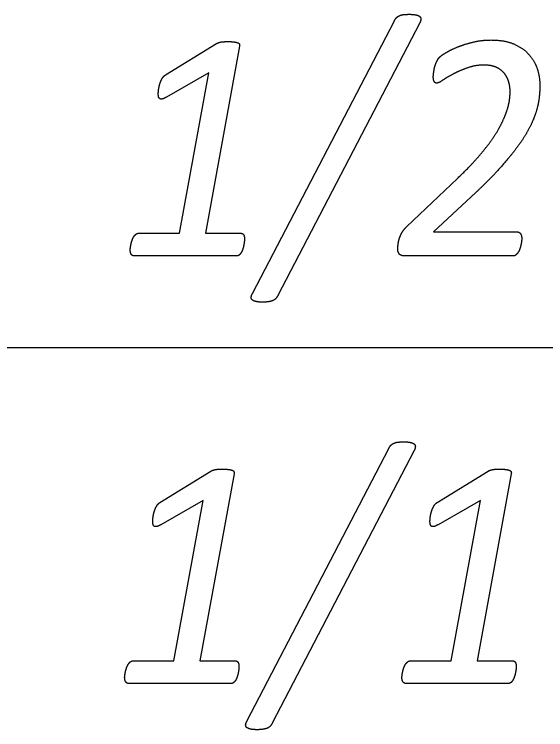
# Model space of a CAD drawing. Extents: x -14196 to 143, y -6096 to 28.
# Drawn here: x 92.0926 to 92.4033, y -5.0523 to -4.634 of the extents above; entities that cross this region are included whole.
import ezdxf

# ---------------------------------------------------------------- set-up
doc = ezdxf.new("R2010")
doc.units = 0
doc.layers.add('RS_Raster1', color=7, linetype='Continuous')
doc.layers.add('SH_Text', color=7, linetype='Continuous')

msp = doc.modelspace()

# ---------------------------------------------------------------- linework, layer by layer
at = {"layer": 'RS_Raster1'}
msp.add_line((81.09453, -4.82886), (94.54453, -4.82886), dxfattribs=at)
at = {"layer": 'SH_Text'}
for p, q in [((92.23186, -4.7973), (92.31479, -4.63783)), ((92.32969, -4.63898), (92.24665, -4.79845)), ((92.18102, -4.66942), (92.21077, -4.6511)), ((92.32215, -4.75804), (92.35163, -4.73)), ((92.22721, -4.7655), (92.22721, -4.7655)), ((92.38929, -4.76517), (92.38929, -4.76517)), ((92.22261, -4.7753), (92.16274, -4.7753)), ((92.38425, -4.7753), (92.32093, -4.7753)), ((92.22862, -5.0473), (92.31155, -4.88783)), ((92.32645, -4.88898), (92.24341, -5.04845)), ((92.17778, -4.91942), (92.20753, -4.9011)), ((92.33986, -4.91942), (92.36961, -4.9011)), ((92.22397, -5.0155), (92.22397, -5.0155)), ((92.38605, -5.0155), (92.38605, -5.0155)), ((92.21938, -5.0253), (92.1595, -5.0253)), ((92.38145, -5.0253), (92.32158, -5.0253))]:
    msp.add_line(p, q, dxfattribs=at)
for points in [[(92.22432, -4.65264), (92.20432, -4.76204), (92.225, -4.76204)], [(92.16524, -4.76204), (92.18911, -4.76204), (92.20635, -4.66826), (92.18153, -4.68246)], [(92.35977, -4.74068), (92.3376, -4.76122), (92.38655, -4.76122)], [(92.22108, -4.90264), (92.20108, -5.01204), (92.22176, -5.01204)], [(92.38316, -4.90264), (92.36316, -5.01204), (92.38384, -5.01204)], [(92.162, -5.01204), (92.18587, -5.01204), (92.20311, -4.91826), (92.17829, -4.93246)], [(92.32408, -5.01204), (92.34795, -5.01204), (92.36519, -4.91826), (92.34037, -4.93246)]]:
    msp.add_lwpolyline(points, dxfattribs=at)
for points in [[(92.31615, -4.63586), (92.31691, -4.63514), (92.31792, -4.63471)], [(92.31792, -4.63471), (92.31894, -4.63427), (92.32035, -4.63413)], [(92.32035, -4.63413), (92.32176, -4.63399), (92.32362, -4.63399)], [(92.32362, -4.63399), (92.32594, -4.63399), (92.32746, -4.63432)], [(92.32746, -4.63432), (92.32897, -4.63466), (92.32964, -4.63524)], [(92.31479, -4.63783), (92.3154, -4.63658), (92.31615, -4.63586)], [(92.32964, -4.63524), (92.33031, -4.63581), (92.33031, -4.63677)], [(92.33031, -4.63677), (92.33031, -4.63774), (92.32969, -4.63898)], [(92.21077, -4.6511), (92.21122, -4.65081), (92.21179, -4.65062)], [(92.21179, -4.65062), (92.21237, -4.65043), (92.21317, -4.65024)], [(92.21317, -4.65024), (92.21397, -4.65004), (92.21508, -4.65)], [(92.21508, -4.65), (92.21619, -4.64995), (92.21769, -4.64995)], [(92.21769, -4.64995), (92.2199, -4.64995), (92.22127, -4.65014)], [(92.22127, -4.65014), (92.22264, -4.65033), (92.22339, -4.65067)], [(92.22339, -4.65067), (92.22414, -4.65101), (92.22427, -4.65154)], [(92.22427, -4.65154), (92.2244, -4.65207), (92.22432, -4.65264)], [(92.3519, -4.65306), (92.35597, -4.65142), (92.36093, -4.65021)], [(92.36093, -4.65021), (92.36588, -4.64901), (92.37119, -4.64901)], [(92.37119, -4.64901), (92.37969, -4.64901), (92.38527, -4.65161)], [(92.34495, -4.65643), (92.34783, -4.65469), (92.3519, -4.65306)], [(92.38527, -4.65161), (92.39085, -4.6542), (92.39408, -4.65815)], [(92.34, -4.66081), (92.34049, -4.6599), (92.34111, -4.65922)], [(92.34111, -4.65922), (92.34208, -4.65816), (92.34495, -4.65643)], [(92.39408, -4.65815), (92.39731, -4.66209), (92.39859, -4.66671)], [(92.33841, -4.66471), (92.33872, -4.66365), (92.33912, -4.66269)], [(92.33912, -4.66269), (92.33951, -4.66173), (92.34, -4.66081)], [(92.3672, -4.66368), (92.36215, -4.66368), (92.35755, -4.66531)], [(92.37484, -4.66522), (92.37182, -4.66368), (92.3672, -4.66368)], [(92.3377, -4.6688), (92.33784, -4.66789), (92.33797, -4.66683)], [(92.33797, -4.66683), (92.3381, -4.66577), (92.33841, -4.66471)], [(92.35755, -4.66531), (92.35295, -4.66695), (92.34924, -4.66891)], [(92.37951, -4.66905), (92.37787, -4.66675), (92.37484, -4.66522)], [(92.39859, -4.66671), (92.39988, -4.67133), (92.39988, -4.67546)], [(92.17771, -4.67465), (92.1782, -4.67306), (92.17899, -4.67162)], [(92.17899, -4.67162), (92.17979, -4.67018), (92.18102, -4.66942)], [(92.33757, -4.67049), (92.33757, -4.66972), (92.3377, -4.6688)], [(92.3381, -4.67328), (92.33757, -4.67232), (92.33757, -4.67049)], [(92.34924, -4.66891), (92.34552, -4.67088), (92.343, -4.67256)], [(92.38182, -4.67399), (92.38116, -4.67135), (92.37951, -4.66905)], [(92.17701, -4.67781), (92.17723, -4.67623), (92.17771, -4.67465)], [(92.33951, -4.67425), (92.33863, -4.67425), (92.3381, -4.67328)], [(92.343, -4.67256), (92.34048, -4.67425), (92.33951, -4.67425)], [(92.38249, -4.67892), (92.38249, -4.67662), (92.38182, -4.67399)], [(92.39988, -4.67546), (92.39988, -4.67941), (92.39934, -4.68354)], [(92.17679, -4.68045), (92.17679, -4.67939), (92.17701, -4.67781)], [(92.17701, -4.68237), (92.17679, -4.6816), (92.17679, -4.68045)], [(92.38214, -4.68397), (92.38249, -4.68114), (92.38249, -4.67892)], [(92.1778, -4.68342), (92.17723, -4.68313), (92.17701, -4.68237)], [(92.17924, -4.68347), (92.17837, -4.68371), (92.1778, -4.68342)], [(92.18153, -4.68246), (92.18012, -4.68323), (92.17924, -4.68347)], [(92.38063, -4.69027), (92.38178, -4.68681), (92.38214, -4.68397)], [(92.39934, -4.68354), (92.39881, -4.68768), (92.39726, -4.69225)], [(92.37744, -4.69792), (92.37948, -4.69374), (92.38063, -4.69027)], [(92.39726, -4.69225), (92.39572, -4.69682), (92.39293, -4.70191)], [(92.37198, -4.70706), (92.3754, -4.7021), (92.37744, -4.69792)], [(92.39293, -4.70191), (92.39014, -4.70701), (92.38567, -4.71293)], [(92.36356, -4.71773), (92.36857, -4.71201), (92.37198, -4.70706)], [(92.38567, -4.71293), (92.3812, -4.71884), (92.37487, -4.72572)], [(92.35163, -4.73), (92.35855, -4.72346), (92.36356, -4.71773)], [(92.37487, -4.72572), (92.36854, -4.7326), (92.35977, -4.74068)], [(92.31923, -4.76166), (92.32029, -4.75978), (92.32215, -4.75804)], [(92.16148, -4.76617), (92.16188, -4.76502), (92.16241, -4.76415)], [(92.16241, -4.76415), (92.16294, -4.76329), (92.16364, -4.76266)], [(92.16364, -4.76266), (92.16435, -4.76204), (92.16524, -4.76204)], [(92.225, -4.76204), (92.22624, -4.76204), (92.22673, -4.76295)], [(92.22673, -4.76295), (92.22721, -4.76387), (92.22721, -4.7655)], [(92.31764, -4.76537), (92.31817, -4.76354), (92.31923, -4.76166)], [(92.38655, -4.76122), (92.38805, -4.76122), (92.38867, -4.76242)], [(92.38867, -4.76242), (92.38929, -4.76363), (92.38929, -4.76517)], [(92.16051, -4.77035), (92.16064, -4.76944), (92.16086, -4.76838)], [(92.16086, -4.76838), (92.16108, -4.76732), (92.16148, -4.76617)], [(92.22708, -4.76708), (92.22695, -4.76809), (92.22673, -4.7692)], [(92.22721, -4.7655), (92.22721, -4.76608), (92.22708, -4.76708)], [(92.31697, -4.76875), (92.3171, -4.7672), (92.31764, -4.76537)], [(92.38916, -4.76681), (92.38903, -4.76787), (92.38876, -4.76898)], [(92.38929, -4.76517), (92.38929, -4.76575), (92.38916, -4.76681)], [(92.16037, -4.77175), (92.16037, -4.77127), (92.16051, -4.77035)], [(92.16103, -4.77434), (92.16037, -4.77338), (92.16037, -4.77175)], [(92.22615, -4.77136), (92.2258, -4.77242), (92.22527, -4.77333)], [(92.22673, -4.7692), (92.22651, -4.7703), (92.22615, -4.77136)], [(92.31684, -4.77125), (92.31684, -4.77029), (92.31697, -4.76875)], [(92.31706, -4.77294), (92.31684, -4.77222), (92.31684, -4.77125)], [(92.3881, -4.77125), (92.3877, -4.77241), (92.38712, -4.77328)], [(92.38876, -4.76898), (92.3885, -4.77009), (92.3881, -4.77125)], [(92.16274, -4.7753), (92.16169, -4.7753), (92.16103, -4.77434)], [(92.22407, -4.77477), (92.22341, -4.7753), (92.22261, -4.7753)], [(92.22527, -4.77333), (92.22474, -4.77425), (92.22407, -4.77477)], [(92.31773, -4.77419), (92.31728, -4.77366), (92.31706, -4.77294)], [(92.31897, -4.77501), (92.31817, -4.77472), (92.31773, -4.77419)], [(92.32093, -4.7753), (92.31977, -4.7753), (92.31897, -4.77501)], [(92.38584, -4.77472), (92.38513, -4.7753), (92.38425, -4.7753)], [(92.38712, -4.77328), (92.38655, -4.77414), (92.38584, -4.77472)], [(92.23111, -4.79946), (92.23115, -4.79855), (92.23186, -4.7973)], [(92.23173, -4.801), (92.23106, -4.80037), (92.23111, -4.79946)], [(92.2339, -4.80196), (92.23239, -4.80162), (92.23173, -4.801)], [(92.23781, -4.8023), (92.23541, -4.8023), (92.2339, -4.80196)], [(92.24104, -4.8021), (92.23967, -4.8023), (92.23781, -4.8023)], [(92.24347, -4.80153), (92.24241, -4.80191), (92.24104, -4.8021)], [(92.24528, -4.80042), (92.24453, -4.80114), (92.24347, -4.80153)], [(92.24665, -4.79845), (92.24603, -4.7997), (92.24528, -4.80042)], [(92.31292, -4.88586), (92.31367, -4.88514), (92.31468, -4.88471)], [(92.31468, -4.88471), (92.3157, -4.88427), (92.31711, -4.88413)], [(92.31711, -4.88413), (92.31852, -4.88399), (92.32038, -4.88399)], [(92.32038, -4.88399), (92.3227, -4.88399), (92.32422, -4.88432)], [(92.32422, -4.88432), (92.32573, -4.88466), (92.3264, -4.88524)], [(92.3264, -4.88524), (92.32707, -4.88581), (92.32707, -4.88677)], [(92.31155, -4.88783), (92.31216, -4.88658), (92.31292, -4.88586)], [(92.32707, -4.88677), (92.32707, -4.88774), (92.32645, -4.88898)], [(92.20753, -4.9011), (92.20798, -4.90081), (92.20855, -4.90062)], [(92.20855, -4.90062), (92.20913, -4.90043), (92.20993, -4.90024)], [(92.20993, -4.90024), (92.21073, -4.90004), (92.21184, -4.9)], [(92.21184, -4.9), (92.21295, -4.89995), (92.21446, -4.89995)], [(92.21446, -4.89995), (92.21666, -4.89995), (92.21803, -4.90014)], [(92.21803, -4.90014), (92.2194, -4.90033), (92.22015, -4.90067)], [(92.22015, -4.90067), (92.2209, -4.90101), (92.22103, -4.90154)], [(92.22103, -4.90154), (92.22117, -4.90207), (92.22108, -4.90264)], [(92.36961, -4.9011), (92.37006, -4.90081), (92.37063, -4.90062)], [(92.37063, -4.90062), (92.37121, -4.90043), (92.37201, -4.90024)], [(92.37201, -4.90024), (92.37281, -4.90004), (92.37392, -4.9)], [(92.37392, -4.9), (92.37503, -4.89995), (92.37654, -4.89995)], [(92.37654, -4.89995), (92.37874, -4.89995), (92.38011, -4.90014)], [(92.38011, -4.90014), (92.38148, -4.90033), (92.38223, -4.90067)], [(92.38223, -4.90067), (92.38298, -4.90101), (92.38311, -4.90154)], [(92.38311, -4.90154), (92.38325, -4.90207), (92.38316, -4.90264)], [(92.17447, -4.92465), (92.17496, -4.92306), (92.17575, -4.92162)], [(92.17575, -4.92162), (92.17655, -4.92018), (92.17778, -4.91942)], [(92.33655, -4.92465), (92.33704, -4.92306), (92.33783, -4.92162)], [(92.33783, -4.92162), (92.33863, -4.92018), (92.33986, -4.91942)], [(92.17377, -4.92781), (92.17399, -4.92623), (92.17447, -4.92465)], [(92.33585, -4.92781), (92.33607, -4.92623), (92.33655, -4.92465)], [(92.17355, -4.93045), (92.17355, -4.92939), (92.17377, -4.92781)], [(92.17377, -4.93237), (92.17355, -4.9316), (92.17355, -4.93045)], [(92.33563, -4.93045), (92.33563, -4.92939), (92.33585, -4.92781)], [(92.33585, -4.93237), (92.33563, -4.9316), (92.33563, -4.93045)], [(92.17456, -4.93342), (92.17399, -4.93313), (92.17377, -4.93237)], [(92.176, -4.93347), (92.17513, -4.93371), (92.17456, -4.93342)], [(92.17829, -4.93246), (92.17688, -4.93323), (92.176, -4.93347)], [(92.33664, -4.93342), (92.33607, -4.93313), (92.33585, -4.93237)], [(92.33808, -4.93347), (92.33721, -4.93371), (92.33664, -4.93342)], [(92.34037, -4.93246), (92.33896, -4.93323), (92.33808, -4.93347)], [(92.15824, -5.01617), (92.15864, -5.01502), (92.15917, -5.01415)], [(92.15917, -5.01415), (92.1597, -5.01329), (92.16041, -5.01266)], [(92.16041, -5.01266), (92.16111, -5.01204), (92.162, -5.01204)], [(92.22176, -5.01204), (92.223, -5.01204), (92.22349, -5.01295)], [(92.22349, -5.01295), (92.22397, -5.01387), (92.22397, -5.0155)], [(92.22397, -5.0155), (92.22397, -5.01608), (92.22384, -5.01708)], [(92.32032, -5.01617), (92.32072, -5.01502), (92.32125, -5.01415)], [(92.32125, -5.01415), (92.32178, -5.01329), (92.32249, -5.01266)], [(92.32249, -5.01266), (92.32319, -5.01204), (92.32408, -5.01204)], [(92.38384, -5.01204), (92.38508, -5.01204), (92.38557, -5.01295)], [(92.38557, -5.01295), (92.38605, -5.01387), (92.38605, -5.0155)], [(92.38605, -5.0155), (92.38605, -5.01608), (92.38592, -5.01708)], [(92.15727, -5.02035), (92.1574, -5.01944), (92.15762, -5.01838)], [(92.15762, -5.01838), (92.15784, -5.01732), (92.15824, -5.01617)], [(92.22349, -5.0192), (92.22327, -5.0203), (92.22291, -5.02136)], [(92.22384, -5.01708), (92.22371, -5.01809), (92.22349, -5.0192)], [(92.31935, -5.02035), (92.31948, -5.01944), (92.3197, -5.01838)], [(92.3197, -5.01838), (92.31992, -5.01732), (92.32032, -5.01617)], [(92.38557, -5.0192), (92.38535, -5.0203), (92.38499, -5.02136)], [(92.38592, -5.01708), (92.38579, -5.01809), (92.38557, -5.0192)], [(92.15713, -5.02175), (92.15713, -5.02127), (92.15727, -5.02035)], [(92.15779, -5.02434), (92.15713, -5.02338), (92.15713, -5.02175)], [(92.22203, -5.02333), (92.2215, -5.02425), (92.22083, -5.02477)], [(92.22291, -5.02136), (92.22256, -5.02242), (92.22203, -5.02333)], [(92.31921, -5.02175), (92.31921, -5.02127), (92.31935, -5.02035)], [(92.31987, -5.02434), (92.31921, -5.02338), (92.31921, -5.02175)], [(92.38411, -5.02333), (92.38358, -5.02425), (92.38291, -5.02477)], [(92.38499, -5.02136), (92.38464, -5.02242), (92.38411, -5.02333)], [(92.1595, -5.0253), (92.15845, -5.0253), (92.15779, -5.02434)], [(92.22083, -5.02477), (92.22017, -5.0253), (92.21938, -5.0253)], [(92.32158, -5.0253), (92.32053, -5.0253), (92.31987, -5.02434)], [(92.38291, -5.02477), (92.38225, -5.0253), (92.38145, -5.0253)], [(92.22787, -5.04946), (92.22791, -5.04855), (92.22862, -5.0473)], [(92.24341, -5.04845), (92.24279, -5.0497), (92.24204, -5.05042)], [(92.22849, -5.051), (92.22782, -5.05037), (92.22787, -5.04946)], [(92.23066, -5.05196), (92.22915, -5.05162), (92.22849, -5.051)], [(92.23457, -5.0523), (92.23217, -5.0523), (92.23066, -5.05196)], [(92.2378, -5.0521), (92.23643, -5.0523), (92.23457, -5.0523)], [(92.24023, -5.05153), (92.23917, -5.05191), (92.2378, -5.0521)], [(92.24204, -5.05042), (92.24129, -5.05114), (92.24023, -5.05153)]]:
    msp.add_open_spline(points, degree=2, dxfattribs=at)

doc.saveas('drawing.dxf')
